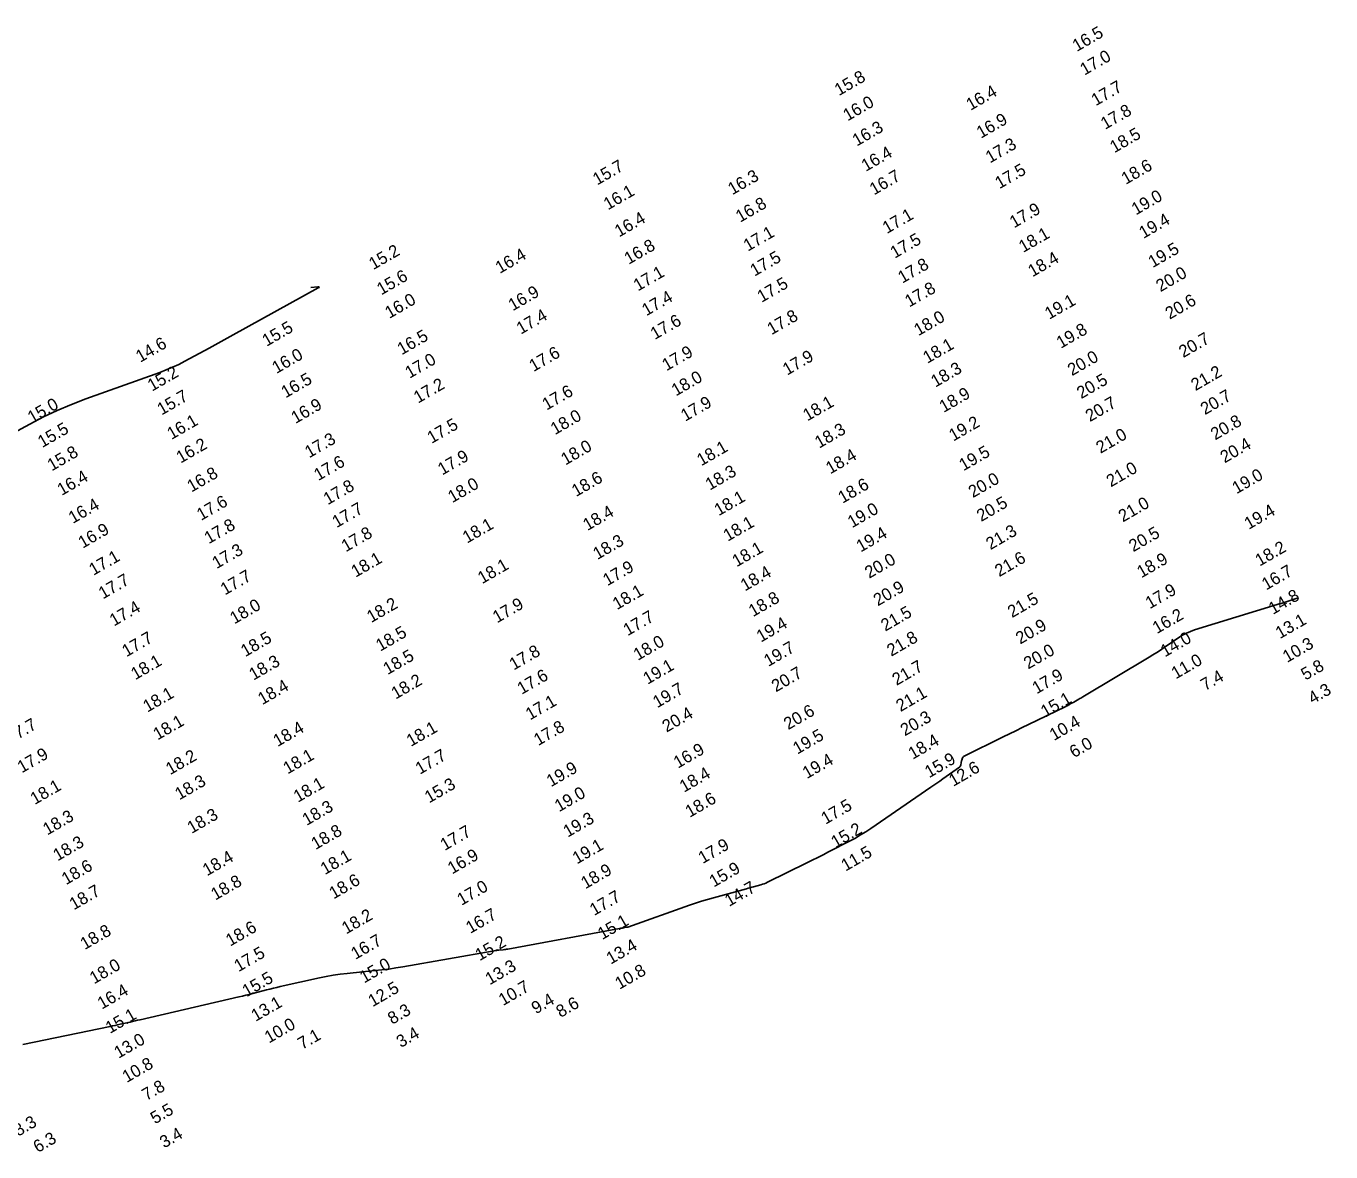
# Model space of a CAD drawing. Extents: x 988130 to 1132882, y 654656 to 841453.
# Drawn here: x 1037278 to 1037810, y 765023 to 765482 of the extents above; entities that cross this region are included whole.
import ezdxf

# ---------------------------------------------------------------- set-up
doc = ezdxf.new("R2010")
doc.units = 0
doc.layers.add('V-TOPO-MAJR', color=7, linetype='Continuous')
doc.layers.add('V-TOPO-SOUN', color=7, linetype='Continuous')

msp = doc.modelspace()

# ---------------------------------------------------------------- linework, layer by layer
at = {"layer": 'V-TOPO-MAJR'}
for points in [[(1037250.92, 765304.02), (1037279.64, 765319.58), (1037285.21, 765322.46), (1037290.88, 765325.12), (1037296.64, 765327.57), (1037302.5, 765329.79), (1037332.69, 765340.6), (1037335.31, 765341.6), (1037337.88, 765342.69), (1037340.41, 765343.89), (1037342.89, 765345.18), (1037352.74, 765350.55), (1037355.2, 765351.9), (1037357.66, 765353.24), (1037360.12, 765354.59), (1037362.58, 765355.94), (1037397.24, 765375.04), (1037397.56, 765375.24), (1037397.64, 765375.38), (1037397.5, 765375.45), (1037397.12, 765375.45), (1037394.16, 765375.24)], [(1037796.15, 765248.67), (1037791.3, 765247.04), (1037790.49, 765246.77), (1037789.68, 765246.51), (1037788.87, 765246.25), (1037788.05, 765246), (1037754.38, 765235.67), (1037752.69, 765235.08), (1037751.05, 765234.36), (1037749.47, 765233.53), (1037747.95, 765232.57), (1037741.98, 765228.48), (1037740.49, 765227.47), (1037738.97, 765226.49), (1037737.44, 765225.52), (1037735.9, 765224.58), (1037708.82, 765208.4), (1037708.43, 765208.17), (1037708.04, 765207.94), (1037707.64, 765207.7), (1037707.25, 765207.47), (1037705.19, 765206.25), (1037705.04, 765206.17), (1037704.89, 765206.09), (1037704.74, 765206.01), (1037704.59, 765205.94), (1037703.98, 765205.64), (1037703.83, 765205.57), (1037703.68, 765205.49), (1037703.53, 765205.41), (1037703.38, 765205.33), (1037702.5, 765204.8), (1037702.3, 765204.69), (1037702.1, 765204.58), (1037701.9, 765204.48), (1037701.69, 765204.38), (1037686.68, 765197.11), (1037684.11, 765195.86), (1037681.54, 765194.61), (1037678.98, 765193.35), (1037676.42, 765192.08), (1037660.45, 765184.18), (1037660.24, 765184.06), (1037660.07, 765183.9), (1037659.93, 765183.72), (1037659.83, 765183.5), (1037659.48, 765182.58), (1037659.4, 765182.34), (1037659.34, 765182.11), (1037659.28, 765181.87), (1037659.24, 765181.63), (1037659.08, 765180.6), (1037659.02, 765180.36), (1037658.92, 765180.15), (1037658.77, 765179.96), (1037658.59, 765179.8), (1037651.76, 765174.98), (1037650.56, 765174.12), (1037649.35, 765173.28), (1037648.13, 765172.43), (1037646.91, 765171.6), (1037622.43, 765154.78), (1037620.38, 765153.42), (1037618.28, 765152.12), (1037616.15, 765150.89), (1037613.97, 765149.73), (1037605.19, 765145.21), (1037603, 765144.09), (1037600.79, 765142.97), (1037598.59, 765141.87), (1037596.38, 765140.77), (1037580.36, 765132.88), (1037579.68, 765132.56), (1037578.98, 765132.28), (1037578.28, 765132.03), (1037577.56, 765131.81), (1037574.67, 765131), (1037573.95, 765130.8), (1037573.23, 765130.6), (1037572.51, 765130.4), (1037571.78, 765130.2), (1037558.36, 765126.54), (1037555.89, 765125.85), (1037553.44, 765125.1), (1037550.99, 765124.31), (1037548.57, 765123.48), (1037523.39, 765114.57), (1037523.33, 765114.55), (1037523.26, 765114.54), (1037523.2, 765114.53), (1037523.13, 765114.54), (1037522.86, 765114.57), (1037522.8, 765114.57), (1037522.73, 765114.57), (1037522.67, 765114.57), (1037522.6, 765114.55), (1037521.07, 765114.21), (1037520.79, 765114.15), (1037520.51, 765114.09), (1037520.23, 765114.04), (1037519.95, 765113.98), (1037474.46, 765105.64), (1037474, 765105.56), (1037473.55, 765105.5), (1037473.09, 765105.44), (1037472.64, 765105.39), (1037470.8, 765105.21), (1037470.35, 765105.16), (1037469.89, 765105.1), (1037469.43, 765105.04), (1037468.98, 765104.96), (1037431.66, 765098.4), (1037428.84, 765097.93), (1037426.02, 765097.51), (1037423.18, 765097.15), (1037420.34, 765096.84), (1037408.96, 765095.69), (1037406.12, 765095.36), (1037403.3, 765094.95), (1037400.48, 765094.46), (1037397.69, 765093.88), (1037381.75, 765090.34), (1037380.34, 765090.02), (1037378.93, 765089.69), (1037377.52, 765089.34), (1037376.12, 765088.98), (1037370.52, 765087.52), (1037369.11, 765087.16), (1037367.71, 765086.81), (1037366.3, 765086.47), (1037364.89, 765086.14), (1037324.63, 765076.85), (1037323.61, 765076.61), (1037322.6, 765076.38), (1037321.58, 765076.15), (1037320.56, 765075.91), (1037316.49, 765074.99), (1037315.47, 765074.76), (1037314.45, 765074.53), (1037313.43, 765074.31), (1037312.41, 765074.1), (1037276.86, 765066.76)]]:
    msp.add_lwpolyline(points, dxfattribs=at)

# ---------------------------------------------------------------- texts
at = {"layer": 'V-TOPO-SOUN'}
for s, p in [('16.5 ', (1037706.41, 765471.17)), ('17.0 ', (1037709.52, 765461.52)), ('15.8 ', (1037609.46, 765453.17)), ('17.7 ', (1037714.12, 765449.05)), ('16.4 ', (1037663.11, 765447.18)), ('16.0 ', (1037612.94, 765442.86)), ('17.8 ', (1037717.93, 765439.43)), ('16.9 ', (1037667.32, 765435.81)), ('16.3 ', (1037616.73, 765432.62)), ('18.5 ', (1037721.68, 765429.87)), ('17.3 ', (1037671.01, 765425.73)), ('16.4 ', (1037620.4, 765422.32)), ('15.7 ', (1037510.91, 765416.74)), ('16.3 ', (1037565.99, 765412.77)), ('16.7 ', (1037623.74, 765412.71)), ('17.5 ', (1037674.87, 765415.24)), ('18.6 ', (1037726.35, 765417.01)), ('16.1 ', (1037515.31, 765406.63)), ('16.8 ', (1037569.17, 765401.57)), ('19.0 ', (1037730.49, 765404.56)), ('17.1 ', (1037629, 765396.97)), ('17.9 ', (1037680.81, 765399.28)), ('16.4 ', (1037519.83, 765395.58)), ('19.4 ', (1037733.57, 765394.98)), ('17.1 ', (1037572.33, 765389.79)), ('17.5 ', (1037632.17, 765386.9)), ('18.1 ', (1037684.55, 765389.28)), ('15.2 ', (1037419.67, 765382.27)), ('16.4 ', (1037471.23, 765380.73)), ('16.8 ', (1037523.76, 765384.44)), ('19.5 ', (1037737.31, 765383.08)), ('17.5 ', (1037575.05, 765379.62)), ('17.8 ', (1037635.29, 765376.75)), ('18.4 ', (1037688.31, 765379.34)), ('15.6 ', (1037422.91, 765371.96)), ('17.1 ', (1037527.5, 765373.56)), ('20.0 ', (1037740.47, 765373.26)), ('16.9 ', (1037476.51, 765365.51)), ('17.5 ', (1037577.95, 765368.94)), ('17.8 ', (1037638.11, 765367.03)), ('16.0 ', (1037426.22, 765362.4)), ('17.4 ', (1037530.94, 765363.45)), ('19.1 ', (1037695.14, 765362.02)), ('20.6 ', (1037744.25, 765362.07)), ('17.4 ', (1037479.81, 765355.97)), ('17.6 ', (1037534.42, 765353.81)), ('17.8 ', (1037581.99, 765355.74)), ('18.0 ', (1037641.83, 765355.34)), ('15.5 ', (1037376.19, 765351.03)), ('19.8 ', (1037699.89, 765350.21)), ('14.6 ', (1037324.67, 765344.51)), ('16.5 ', (1037431.25, 765347.57)), ('18.1 ', (1037645.49, 765344.09)), ('20.7 ', (1037749.79, 765346.43)), ('16.0 ', (1037380.2, 765339.95)), ('17.0 ', (1037434.43, 765337.99)), ('17.6 ', (1037484.99, 765340.72)), ('17.9 ', (1037539.16, 765341.05)), ('17.9 ', (1037588.32, 765339.27)), ('20.0 ', (1037704.43, 765339.05)), ('15.2 ', (1037329.47, 765332.74)), ('18.3 ', (1037648.75, 765334.38)), ('21.2 ', (1037754.76, 765332.96)), ('16.5 ', (1037383.92, 765330)), ('17.2 ', (1037437.92, 765327.87)), ('18.0 ', (1037543.01, 765330.8)), ('20.5 ', (1037708.19, 765329.69)), ('15.7 ', (1037333.39, 765323.02)), ('17.6 ', (1037490.3, 765325.03)), ('18.9 ', (1037652.14, 765324.09)), ('20.7 ', (1037758.61, 765323.15)), ('15.0 ', (1037280.58, 765319.73)), ('16.9 ', (1037387.98, 765319.59)), ('17.9 ', (1037546.8, 765320.49)), ('18.1 ', (1037596.57, 765320.62)), ('20.7 ', (1037711.72, 765320.31)), ('16.1 ', (1037337.43, 765313.07)), ('17.5 ', (1037443.44, 765311.46)), ('18.0 ', (1037493.72, 765315.03)), ('19.2 ', (1037656.07, 765312.4)), ('20.8 ', (1037762.78, 765312.88)), ('15.5 ', (1037284.72, 765309.76)), ('18.3 ', (1037601.4, 765309.53)), ('21.0 ', (1037716.03, 765307.41)), ('16.2 ', (1037341.15, 765303.43)), ('17.3 ', (1037393.55, 765305.59)), ('18.0 ', (1037497.97, 765302.65)), ('18.1 ', (1037553.34, 765302.32)), ('19.5 ', (1037660.21, 765300.31)), ('20.4 ', (1037766.66, 765303.52)), ('15.8 ', (1037288.62, 765300.26)), ('17.6 ', (1037397.27, 765296.3)), ('17.9 ', (1037447.77, 765298.58)), ('18.4 ', (1037605.89, 765299.02)), ('16.4 ', (1037292.66, 765290.25)), ('16.8 ', (1037345.57, 765291.64)), ('18.6 ', (1037502.33, 765289.8)), ('18.3 ', (1037556.83, 765292.42)), ('21.0 ', (1037720.26, 765293.73)), ('19.0 ', (1037771.51, 765290.94)), ('17.8 ', (1037401.13, 765286.47)), ('18.0 ', (1037451.88, 765287.31)), ('18.6 ', (1037610.91, 765287.07)), ('20.0 ', (1037664.03, 765289.35)), ('17.6 ', (1037349.51, 765280.09)), ('18.1 ', (1037560.46, 765281.99)), ('20.5 ', (1037667.4, 765279.62)), ('21.0 ', (1037725.17, 765279.45)), ('16.4 ', (1037297.24, 765278.85)), ('17.7 ', (1037404.73, 765277.14)), ('18.4 ', (1037506.92, 765275.94)), ('19.0 ', (1037614.78, 765277.08)), ('19.4 ', (1037776.47, 765276.44)), ('16.9 ', (1037301.22, 765268.75)), ('17.8 ', (1037352.6, 765270.57)), ('18.1 ', (1037457.86, 765270.81)), ('18.1 ', (1037564.11, 765271.59)), ('17.8 ', (1037408.48, 765267.29)), ('18.3 ', (1037511, 765264.14)), ('19.4 ', (1037618.32, 765267.2)), ('21.3 ', (1037671.18, 765268.15)), ('20.5 ', (1037729.42, 765267.31)), ('17.3 ', (1037355.79, 765260.42)), ('18.1 ', (1037567.74, 765261.17)), ('18.2 ', (1037780.9, 765261.45)), ('17.1 ', (1037305.6, 765257.71)), ('18.1 ', (1037412.45, 765256.93)), ('18.1 ', (1037464.03, 765254.29)), ('17.9 ', (1037515.04, 765253.44)), ('20.0 ', (1037621.79, 765256.5)), ('21.6 ', (1037674.78, 765257.15)), ('18.9 ', (1037732.71, 765256.69)), ('17.7 ', (1037309.49, 765248.08)), ('17.7 ', (1037359.19, 765249.69)), ('18.4 ', (1037571.14, 765251.32)), ('16.7 ', (1037783.57, 765251.72)), ('18.1 ', (1037519, 765243.73)), ('20.9 ', (1037625.31, 765245.27)), ('17.9 ', (1037736.16, 765244.1)), ('17.4 ', (1037313.98, 765237.04)), ('18.0 ', (1037363.03, 765237.89)), ('18.2 ', (1037418.82, 765238.44)), ('17.9 ', (1037470.12, 765238.34)), ('18.8 ', (1037574.44, 765240.86)), ('21.5 ', (1037680, 765240.47)), ('14.8 ', (1037786.34, 765241.79)), ('17.7 ', (1037523.34, 765233.1)), ('21.5 ', (1037628.35, 765234.96)), ('16.2 ', (1037739.05, 765233.95)), ('13.1 ', (1037789.18, 765231.9)), ('18.5 ', (1037422.5, 765226.79)), ('19.4 ', (1037577.64, 765230.48)), ('20.9 ', (1037683.31, 765229.69)), ('17.7 ', (1037319.05, 765224.51)), ('18.5 ', (1037367.48, 765224.55)), ('18.0 ', (1037527.5, 765223.05)), ('19.7 ', (1037580.65, 765220.55)), ('21.8 ', (1037630.79, 765224.73)), ('14.0 ', (1037742.31, 765224.47)), ('10.3 ', (1037792.1, 765222.2)), ('18.5 ', (1037425.49, 765217.24)), ('17.8 ', (1037476.91, 765219.12)), ('20.0 ', (1037686.56, 765219.53)), ('11.0 ', (1037746.73, 765215.49)), ('18.1 ', (1037322.67, 765215.17)), ('18.3 ', (1037370.83, 765214.99)), ('19.1 ', (1037531.43, 765213.3)), ('20.7 ', (1037583.77, 765210.21)), ('21.7 ', (1037632.94, 765212.87)), ('5.8', (1037799.59, 765214.99)), ('18.4 ', (1037374.42, 765204.99)), ('18.2 ', (1037428.79, 765207.28)), ('17.6 ', (1037480.15, 765209.22)), ('17.9 ', (1037690.02, 765209.41)), ('7.4', (1037758.7, 765210.71)), ('18.1 ', (1037327.6, 765201.96)), ('19.7 ', (1037535.39, 765203.73)), ('21.1 ', (1037634.53, 765202.18)), ('15.1 ', (1037693.5, 765199.87)), ('4.3', (1037802.51, 765205.31)), ('17.1 ', (1037483.55, 765198.78)), ('20.6 ', (1037588.76, 765194.81)), ('17.7 ', (1037271.71, 765189.2)), ('18.1 ', (1037331.75, 765190.62)), ('20.4 ', (1037539.21, 765193.8)), ('20.3 ', (1037636.31, 765192.29)), ('10.4 ', (1037697.08, 765190.37)), ('18.4 ', (1037380.66, 765187.93)), ('18.1 ', (1037435, 765187.98)), ('17.8 ', (1037486.88, 765188.32)), ('19.5 ', (1037592.48, 765184.83)), ('16.9 ', (1037543.83, 765179.11)), ('18.4 ', (1037639.51, 765182.75)), ('6.0', (1037705.24, 765183.38)), ('17.9 ', (1037276.43, 765177.22)), ('18.2 ', (1037336.89, 765176.46)), ('18.1 ', (1037384.73, 765176.75)), ('17.7 ', (1037438.64, 765176.63)), ('19.4 ', (1037596.39, 765174.86)), ('15.9 ', (1037646.22, 765175.22)), ('19.9 ', (1037492.08, 765171.54)), ('18.4 ', (1037546.29, 765169.31)), ('12.6 ', (1037656.06, 765171.72)), ('18.1 ', (1037281.67, 765164.3)), ('18.3 ', (1037340.63, 765166.22)), ('18.1 ', (1037388.95, 765165.23)), ('15.3 ', (1037442.4, 765164.95)), ('19.0 ', (1037495.37, 765161.36)), ('18.6 ', (1037548.62, 765159.09)), ('18.3 ', (1037286.79, 765151.88)), ('18.3 ', (1037345.63, 765152.53)), ('18.3 ', (1037392.51, 765155.79)), ('17.5 ', (1037603.99, 765156.28)), ('19.3 ', (1037498.88, 765151)), ('15.2 ', (1037608.04, 765146.67)), ('18.3 ', (1037290.97, 765141.33)), ('18.8 ', (1037396.14, 765145.96)), ('17.7 ', (1037448.76, 765145.58)), ('18.1 ', (1037399.94, 765135.75)), ('16.9 ', (1037451.78, 765136.01)), ('19.1 ', (1037502.66, 765140.09)), ('17.9 ', (1037553.92, 765140.25)), ('11.5 ', (1037612.15, 765137.18)), ('18.6 ', (1037294.45, 765131.64)), ('18.4 ', (1037351.91, 765135.27)), ('15.9 ', (1037558.42, 765130.67)), ('18.8 ', (1037355.29, 765125.37)), ('18.6 ', (1037403.49, 765125.83)), ('18.9 ', (1037506.1, 765129.96)), ('18.7 ', (1037297.62, 765121.39)), ('17.0 ', (1037455.62, 765123.23)), ('14.7 ', (1037564.7, 765122.8)), ('17.7 ', (1037509.68, 765119.08)), ('18.2 ', (1037408.61, 765111.56)), ('16.7 ', (1037459.19, 765111.79)), ('15.1 ', (1037512.96, 765109.28)), ('18.8 ', (1037302.04, 765105.2)), ('18.6 ', (1037361.34, 765106.62)), ('16.7 ', (1037412.37, 765101.2)), ('15.2 ', (1037463.02, 765100.68)), ('13.4 ', (1037516.44, 765099.26)), ('17.5 ', (1037364.74, 765096.18)), ('18.0 ', (1037305.86, 765091.24)), ('15.0 ', (1037415.93, 765091.58)), ('13.3 ', (1037467.12, 765090.86)), ('10.8 ', (1037520, 765089.03)), ('15.5 ', (1037368.06, 765085.97)), ('10.7 ', (1037472.54, 765082.38)), ('16.4 ', (1037309.04, 765080.94)), ('12.5 ', (1037419.38, 765081.92)), ('9.4', (1037485.94, 765079)), ('13.1 ', (1037371.71, 765075.97)), ('8.3', (1037427.39, 765074.75)), ('8.6', (1037495.99, 765077.55)), ('15.1 ', (1037312.33, 765071.03)), ('10.0 ', (1037377.15, 765067.11)), ('7.1', (1037390.7, 765064.53)), ('3.4', (1037430.89, 765065.29)), ('13.0 ', (1037315.83, 765060.9)), ('10.8 ', (1037319.18, 765051.04)), ('7.8', (1037327.2, 765043.68)), ('5.5', (1037330.66, 765034.17)), ('8.3', (1037274.92, 765029.14)), ('6.3', (1037282.92, 765022.47)), ('3.4', (1037334.43, 765024.34))]:
    msp.add_text(s, height=5, rotation=30, dxfattribs=at).set_placement(p)

doc.saveas('drawing.dxf')
